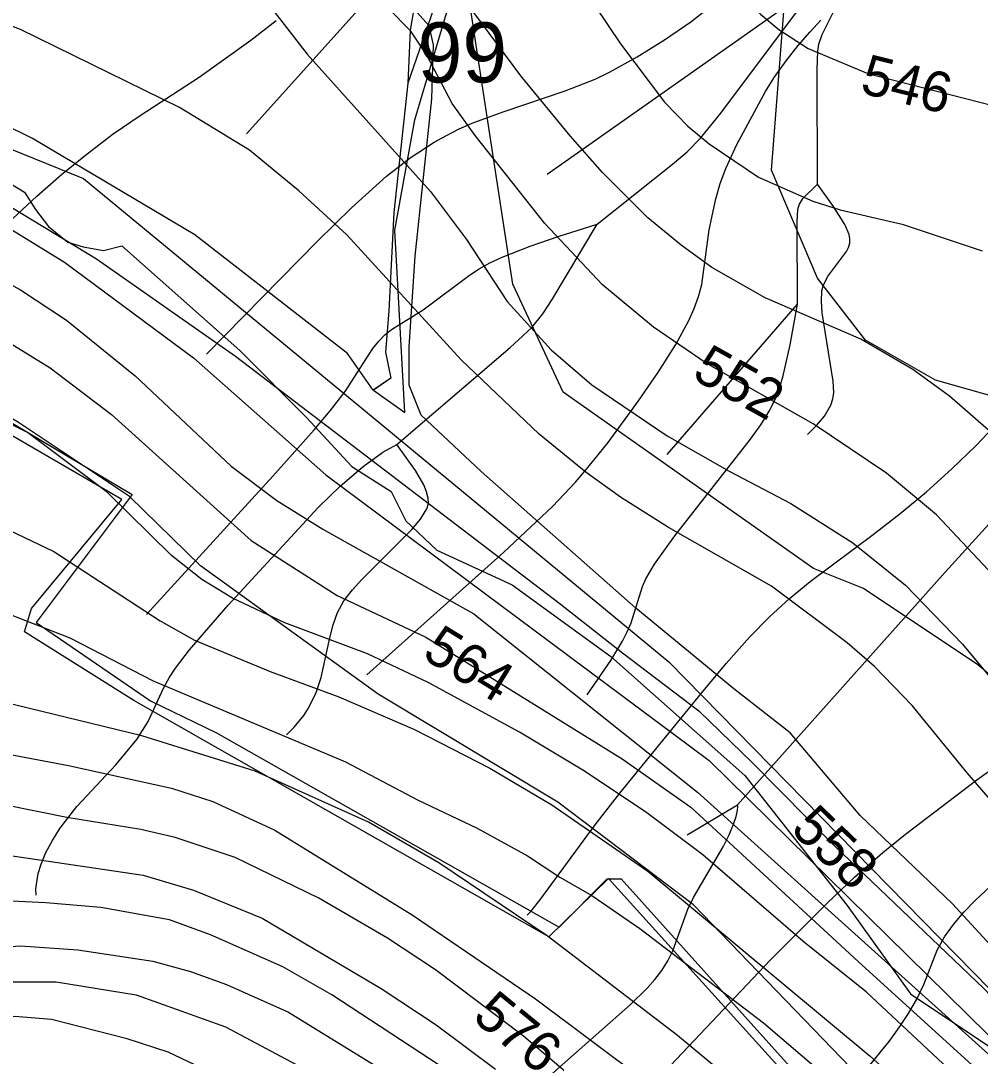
# Model space of a CAD drawing. Extents: x -709584 to -702006, y -1161789 to -1157496.
# Drawn here: x -708145.9 to -707906.4, y -1158929.8 to -1158671.2 of the extents above; entities that cross this region are included whole.
import ezdxf

# ---------------------------------------------------------------- set-up
doc = ezdxf.new("R2010")
doc.units = 0
for name, color, linetype in [('102_obvod PÚ', 7, 'Continuous'), ('110_silnice II. třídy a III. třídy', 7, 'Continuous'), ('120_vrstevnice hlavní', 7, 'Continuous'), ('121_vrstevnice hlavní_popis', 7, 'Continuous'), ('122_vrstevnice základní', 7, 'Continuous'), ('408_BPEJ_linie', 7, 'Continuous'), ('409_BPEJ_popis', 7, 'Continuous'), ('411_akumulovaný odtok', 7, 'Continuous'), ('419_LPIS PB', 7, 'Continuous')]:
    doc.layers.add(name, color=color, linetype=linetype)

msp = doc.modelspace()

# ---------------------------------------------------------------- linework, layer by layer
at = {"layer": '102_obvod PÚ'}
msp.add_lwpolyline([(-707921.75, -1158971.03), (-707999.13, -1158885.41), (-708014.04, -1158899.97), (-708117.65, -1158840.95), (-708144.91, -1158823.83), (-708143.18, -1158817.96), (-708120.65, -1158790.72), (-708182.31, -1158754.97), (-708195.79, -1158778.16), (-708236.74, -1158752.81), (-708244.62, -1158757.84), (-708255.93, -1158750.88), (-708298.89, -1158724.01), (-708301.57, -1158715.74), (-708309.76, -1158710.63), (-708354.66, -1158714.54), (-708370.07, -1158717.61), (-708390.11, -1158717.27), (-708405.56, -1158715.63), (-708506.26, -1158796.6), (-708529.03, -1158816.51), (-708541.87, -1158842.13), (-708566.99, -1158883.81), (-708618.46, -1158935.49)], dxfattribs=at)
at = {"layer": '110_silnice II. třídy a III. třídy'}
msp.add_lwpolyline([(-708704.41, -1159007.15), (-708617.29, -1158919.6), (-708571.81, -1158874.15), (-708546.81, -1158830.34), (-708531.01, -1158804.51), (-708475.96, -1158757.15), (-708390.75, -1158691.13), (-708373.04, -1158681.56), (-708289.6, -1158664.21), (-708263.74, -1158660.86), (-708218.75, -1158674.74), (-708130.19, -1158710.62), (-708061.25, -1158767.55), (-707984.07, -1158831.3), (-707891.2, -1158926.02), (-707845.98, -1158974.16)], dxfattribs=at)
at = {"layer": '120_vrstevnice hlavní'}
for points in [[(-707901.75, -1158775.72), (-707914.04, -1158765), (-707923.18, -1158758.29), (-707936.18, -1158750.72), (-707960.04, -1158740.43), (-707973.32, -1158732.86), (-707981.04, -1158727.29), (-707989.32, -1158720.43), (-708000.61, -1158709.14), (-708008.75, -1158700), (-708021.04, -1158685), (-708040.9, -1158658.14), (-708048.61, -1158645.43), (-708063.19, -1158618.43), (-708065.9, -1158614.14), (-708074.47, -1158597), (-708078.9, -1158584.14), (-708082.76, -1158566.99), (-708085.47, -1158549.85), (-708087.33, -1158532.71)], [(-708207.76, -1158695.57), (-708194.25, -1158699.79), (-708181.24, -1158705.58), (-708162.86, -1158714.36), (-708134.91, -1158731.55), (-708102.73, -1158755.37), (-708069.71, -1158784.62), (-707974, -1158855.91), (-707899.63, -1158929.06)], [(-708287.62, -1158815.15), (-708279.62, -1158813.15), (-708258.2, -1158811.15), (-708216.48, -1158809.43), (-708200.76, -1158809.58), (-708181.91, -1158811.43), (-708163.33, -1158815.15), (-708148.48, -1158819.44), (-708133.62, -1158825.29), (-708112.76, -1158836.01), (-708064.76, -1158856.29), (-708046.68, -1158865.83), (-708031.95, -1158872.77), (-708019.33, -1158879.72), (-708011.33, -1158885.01), (-708003.33, -1158889.58), (-707991.33, -1158897.87), (-707960.47, -1158921.44), (-707929.04, -1158948.3)], [(-708039.04, -1158933.58), (-708068.19, -1158914.44), (-708080.47, -1158907.44), (-708098.47, -1158899.44), (-708108.76, -1158895.72), (-708125.9, -1158892.58), (-708139.62, -1158891.44), (-708163.62, -1158890.29), (-708173.91, -1158889.01), (-708197.91, -1158884.72), (-708208.19, -1158883.87), (-708215.05, -1158883.87), (-708225.34, -1158885.01), (-708232.19, -1158886.72), (-708242.48, -1158891.87), (-708245.77, -1158894.15), (-708248.77, -1158897.29), (-708252.91, -1158907.01), (-708254.48, -1158914.44), (-708255.34, -1158921.44), (-708254.8, -1158934.62)]]:
    msp.add_lwpolyline(points, dxfattribs=at)
at = {"layer": '122_vrstevnice základní'}
for points in [[(-708091.59, -1158475.62), (-708056.97, -1158558.05), (-708054.76, -1158571.28), (-708050.9, -1158584.14), (-708044.18, -1158595.57), (-708028.18, -1158618.43), (-708024.9, -1158624.14), (-708014.9, -1158645.57), (-708005.75, -1158662.71), (-707996.18, -1158677), (-707985.18, -1158691.57), (-707979.32, -1158697.57), (-707974.04, -1158702), (-707961.75, -1158710.29), (-707948.18, -1158716.29), (-707941.32, -1158718.43), (-707925.89, -1158722), (-707905.89, -1158728.72)], [(-707896.75, -1158816.44), (-707917.32, -1158794.58), (-707929.75, -1158784.15), (-707948.04, -1158771.86), (-707974.75, -1158756.72), (-707987.9, -1158747.72), (-708000.61, -1158737.15), (-708015.04, -1158721.86), (-708032.47, -1158699.86), (-708038.18, -1158691.86), (-708044.47, -1158679.86), (-708048.47, -1158673.86), (-708076.33, -1158645.43), (-708084.33, -1158634.71), (-708088.04, -1158628.71), (-708094.62, -1158614.71), (-708098.04, -1158602.71), (-708100.04, -1158584.71), (-708105.19, -1158548.71), (-708106.9, -1158528.71)], [(-708035.04, -1158541.56), (-708029.33, -1158554.99), (-708020.47, -1158582.14), (-708012.75, -1158602.14), (-708005.61, -1158615.28), (-707992.61, -1158634.43), (-707986.04, -1158643.14), (-707976.18, -1158654.71), (-707961.18, -1158669.57), (-707956.61, -1158673.43), (-707949.32, -1158678.14), (-707934.46, -1158684.43), (-707899.61, -1158693.28)], [(-707840.46, -1158941.87), (-707860.6, -1158915.87), (-707909.61, -1158859.01), (-707923.32, -1158842.15), (-707932.75, -1158832.44), (-707939.61, -1158826.58), (-707958.47, -1158812.43), (-707984.18, -1158797.72), (-707996.18, -1158790.15), (-708004.75, -1158784), (-708016.47, -1158774.43), (-708035.9, -1158755.86), (-708064.47, -1158724.72), (-708076.47, -1158713.72), (-708088.76, -1158703.57), (-708106.19, -1158692.86), (-708145.9, -1158673.43), (-708160.19, -1158668), (-708179.91, -1158663.28), (-708217.33, -1158657), (-708274.44, -1158654.16), (-708275, -1158669.48)], [(-708087.61, -1158662.43), (-708074.33, -1158679.57), (-708043.61, -1158713.86), (-708034.61, -1158725.86), (-708024.47, -1158741.29), (-708013.47, -1158753.43), (-708003.33, -1158762.15), (-707984.47, -1158774.86), (-707969.04, -1158783.72), (-707953.61, -1158791.72), (-707938.18, -1158801.58), (-707925.04, -1158812.15), (-707910.75, -1158826.86), (-707894.32, -1158846.72)], [(-708288.77, -1158694.43), (-708282.62, -1158690), (-708270.05, -1158682.43), (-708257.91, -1158677.86), (-708248.48, -1158678), (-708233.94, -1158680.57), (-708213.89, -1158686.42), (-708195.92, -1158693.1), (-708181.71, -1158699.79), (-708158.72, -1158711.49), (-708126.96, -1158730.71), (-708092.28, -1158754.95), (-708011.21, -1158816.8)], [(-708295.48, -1158750.29), (-708275.05, -1158732.86), (-708264.77, -1158725.86), (-708251.05, -1158719.72), (-708241.34, -1158717.29), (-708217.62, -1158717.14), (-708203.05, -1158718.57), (-708181.62, -1158723), (-708163.05, -1158729.86), (-708154.48, -1158733.72), (-708145.9, -1158738.43), (-708134.47, -1158746), (-708117.33, -1158759.86), (-708093.33, -1158782.43), (-708081.9, -1158791), (-708070.47, -1158798.15), (-708032.76, -1158819.29), (-707976.93, -1158863.85), (-707901.72, -1158931.57)], [(-708294.48, -1158772.72), (-708283.05, -1158767), (-708258.77, -1158752), (-708247.34, -1158746.43), (-708236.5, -1158742.54), (-708221.34, -1158738.86), (-708209.33, -1158737.57), (-708200.76, -1158737.86), (-708188.76, -1158739.29), (-708168.19, -1158743.43), (-708161.33, -1158745.72), (-708150.62, -1158750.43), (-708138.47, -1158757.86), (-708123.19, -1158769.57), (-708088.33, -1158801.01), (-708066.91, -1158814.73), (-708044.76, -1158825.15), (-707995.73, -1158855.49), (-707978.6, -1158867.61), (-707936.81, -1158906.07), (-707903.81, -1158936.17)], [(-707911.89, -1158935.16), (-707934.75, -1158913.73), (-707950.61, -1158901.01), (-707975.61, -1158879.44), (-707989.61, -1158869.01), (-708005.18, -1158858.58), (-708021.33, -1158848.86), (-708044.18, -1158836.44), (-708059.33, -1158829.29), (-708079.9, -1158821.58), (-708093.04, -1158815.43), (-708100.62, -1158810.72), (-708108.19, -1158804.72), (-708124.19, -1158789.01), (-708144.19, -1158774), (-708156.19, -1158768), (-708166.19, -1158764.57), (-708176.19, -1158762.86), (-708189.05, -1158763.15), (-708224.62, -1158766.43), (-708238.34, -1158768.86), (-708245.91, -1158770.86), (-708282.48, -1158784.43), (-708285.91, -1158786.15)], [(-708294.48, -1158801.72), (-708267.05, -1158795.29), (-708255.62, -1158793.15), (-708230.77, -1158785.86), (-708219.33, -1158784), (-708207.91, -1158784), (-708191.91, -1158785.72), (-708179.05, -1158788.29), (-708160.48, -1158793.86), (-708150.48, -1158797.58), (-708137.62, -1158803.72), (-708111.05, -1158821.01), (-708102.47, -1158825.86), (-708083.62, -1158833.72), (-708066.47, -1158840.01), (-708047.61, -1158848.15), (-708028.76, -1158857.86), (-708013.33, -1158867.01), (-707989.32, -1158883.58), (-707933.86, -1158929.76), (-707907.61, -1158953.44)], [(-708011.21, -1158816.8), (-707995.64, -1158829.05), (-707976.64, -1158843.5), (-707963.33, -1158856.4), (-707942.59, -1158877.42), (-707905.48, -1158912.87), (-707878.88, -1158940.73), (-707855.53, -1158968.71)], [(-707960.89, -1158942.01), (-707981.9, -1158924.58), (-708014.47, -1158899.72), (-708041.47, -1158881.44), (-708059.04, -1158871.29), (-708087.33, -1158858.58), (-708115.62, -1158849.72), (-708153.33, -1158840.58), (-708192.76, -1158829.15), (-708215.05, -1158825.72), (-708224.19, -1158825.01), (-708255.05, -1158825.58), (-708276.77, -1158829.58), (-708284.2, -1158832.58), (-708295.05, -1158840.29), (-708304.48, -1158850.15), (-708318.2, -1158866.29), (-708323.91, -1158875.29), (-708328.2, -1158887.29), (-708335.91, -1158914.73), (-708344.48, -1158941.87)], [(-708319.63, -1158931.3), (-708315.91, -1158917.3), (-708307.77, -1158891.29), (-708302.62, -1158879.29), (-708294.48, -1158865.29), (-708286.05, -1158855.58), (-708275.48, -1158847.01), (-708271.34, -1158844.29), (-708263.05, -1158841.01), (-708244.77, -1158836.72), (-708229.91, -1158836.29), (-708218.19, -1158837.44), (-708199.62, -1158841.44), (-708181.05, -1158846.86), (-708158.19, -1158852.58), (-708133.9, -1158857.15), (-708108.19, -1158862.86), (-708097.9, -1158866.15), (-708082.47, -1158873.29), (-708048.18, -1158894.44), (-708017.33, -1158915.44), (-707989.9, -1158936.01)], [(-707999.9, -1158942.16), (-708020.33, -1158924.73), (-708042.33, -1158908.15), (-708054.33, -1158900.29), (-708071.47, -1158890.29), (-708092.33, -1158880.15), (-708107.33, -1158875.15), (-708115.9, -1158873.15), (-708134.33, -1158870.15), (-708157.9, -1158865.44), (-708184.48, -1158857.01), (-708203.33, -1158852.58), (-708211.05, -1158851.44), (-708223.91, -1158851.15), (-708235.91, -1158851.86), (-708252.19, -1158855.01), (-708261.05, -1158859.44), (-708268.05, -1158866.15), (-708276.2, -1158876.01), (-708283.48, -1158887.87), (-708289.62, -1158900.72), (-708294.91, -1158916.73), (-708298.2, -1158930.44)], [(-708279.05, -1158937.58), (-708277.91, -1158925.58), (-708275.48, -1158913.58), (-708272.48, -1158905.58), (-708266.05, -1158893.58), (-708261.62, -1158887.72), (-708251.62, -1158878.44), (-708244.19, -1158873.29), (-708228.11, -1158869.6), (-708215.05, -1158868.86), (-708200.19, -1158869.29), (-708180.19, -1158873.15), (-708174.48, -1158874.87), (-708158.76, -1158878.15), (-708115.33, -1158884.58), (-708102.76, -1158888.29), (-708085.62, -1158895.29), (-708055.9, -1158912.87), (-708042.18, -1158921.87), (-708027.33, -1158933.01)], [(-708222.33, -1158932.87), (-708215.76, -1158925.15), (-708209.62, -1158920.3), (-708203.19, -1158916.3), (-708191.62, -1158910.58), (-708177.91, -1158905.87), (-708167.62, -1158903.58), (-708145.9, -1158902.15), (-708131.62, -1158903.15), (-708112.89, -1158906.04), (-708103.47, -1158908.58), (-708094.47, -1158911.87), (-708079.04, -1158918.73), (-708055.61, -1158933.15)], [(-708204.76, -1158934.15), (-708193.76, -1158925.87), (-708177.33, -1158917.58), (-708163.62, -1158912.87), (-708152.19, -1158911.15), (-708137.05, -1158911.15), (-708117.05, -1158914.44), (-708094.76, -1158922.44), (-708075.9, -1158932.44)], [(-708089.62, -1158938.01), (-708109.04, -1158928.73), (-708119.33, -1158925.44), (-708138.19, -1158920.58), (-708147.33, -1158919.87), (-708153.05, -1158920.01), (-708162.19, -1158921.44), (-708174.76, -1158925.87), (-708187.62, -1158933.01)]]:
    msp.add_lwpolyline(points, dxfattribs=at)
at = {"layer": '408_BPEJ_linie'}
for points in [[(-707889, -1158769), (-707917.5, -1158761), (-707935, -1158751), (-707947, -1158735.5), (-707958.5, -1158708.5), (-707955, -1158663.5), (-707931, -1158595.5), (-707927.5, -1158564.5), (-707932, -1158537.5), (-707962, -1158486), (-707983, -1158465.5), (-708003, -1158429.5), (-708034.5, -1158369.5)], [(-707645, -1159171.5), (-707693.5, -1159118.5), (-707764.5, -1159025), (-707785.5, -1158993.5), (-707795, -1158975), (-707827, -1158935), (-707854, -1158890), (-707891.5, -1158845), (-707907, -1158832), (-707935.5, -1158813), (-707948, -1158808), (-708010.5, -1158764), (-708023, -1158737), (-708035.5, -1158655.5), (-708032.5, -1158645.5), (-708035, -1158620.5), (-708037.78, -1158605.97)], [(-708047.5, -1158696), (-708036.41, -1158658.57), (-708035.75, -1158655.6), (-708035.99, -1158655.99), (-708042.1, -1158666.2), (-708049.2, -1158686.8), (-708052.7, -1158719.1), (-708054, -1158743.7), (-708054.8, -1158754), (-708053.5, -1158760.5), (-708057.79, -1158763.43), (-708050, -1158769), (-708052.5, -1158723.5), (-708047.5, -1158696)], [(-708561, -1158876.5), (-708526, -1158813.5), (-708403.5, -1158714), (-708385.5, -1158716), (-708373.5, -1158726), (-708364, -1158719.5), (-708356.5, -1158717.5), (-708333, -1158718), (-708300, -1158722), (-708242, -1158754.5), (-708234.5, -1158752.5), (-708224, -1158757), (-708218, -1158760), (-708196.5, -1158772.5), (-708192.5, -1158772.5), (-708179.5, -1158753), (-708118, -1158789.5), (-708142, -1158821.5), (-708113.5, -1158841), (-708097, -1158849), (-708011.5, -1158897.5), (-707999.5, -1158885.5), (-707996, -1158885.5), (-707920, -1158970)]]:
    msp.add_lwpolyline(points, dxfattribs=at)
at = {"layer": '411_akumulovaný odtok'}
for p, q in [((-708014.49, -1158709.5), (-707946.99, -1158662)), ((-707984.49, -1158779.5), (-707951.99, -1158742)), ((-707979.49, -1158874.5), (-707966.99, -1158867))]:
    msp.add_line(p, q, dxfattribs=at)
for points in [[(-708089.49, -1158699.5), (-708059.38, -1158665.9), (-708052.8, -1158658.96), (-708048.28, -1158654.64), (-708043.51, -1158650.83), (-708040.97, -1158649.24), (-708029.85, -1158644), (-708024.67, -1158640.9), (-708017.14, -1158635.58), (-708012.3, -1158631.71), (-708007.62, -1158627.55), (-708000.82, -1158621.03), (-707971.99, -1158592)], [(-707966.99, -1158867), (-707915.12, -1158808.86), (-707900.8, -1158793.19), (-707891.08, -1158782.94), (-707881.07, -1158772.99), (-707862.77, -1158756.1), (-707852.95, -1158746.56), (-707838.55, -1158731.85), (-707810.1, -1158702.11), (-707795.66, -1158687.61), (-707785.77, -1158678.41), (-707780.67, -1158674.07), (-707768.74, -1158664.56), (-707763.63, -1158660.05), (-707758.33, -1158654.76), (-707752.73, -1158648.5), (-707734.33, -1158626.01), (-707724.28, -1158614.6), (-707720.51, -1158610.52), (-707716.99, -1158607)], [(-708001.99, -1158722), (-707983.19, -1158707.05), (-707979.55, -1158703.94), (-707976.18, -1158700.56), (-707971.14, -1158694.3), (-707946.99, -1158662)], [(-708099.49, -1158754.5), (-708071.77, -1158726.28), (-708063.3, -1158717.93), (-708054.56, -1158710.01), (-708048.64, -1158705.45), (-708042.67, -1158701.59), (-708039.58, -1158699.85), (-708036.41, -1158698.25), (-708032.75, -1158696.66), (-708025.23, -1158693.88), (-708009.95, -1158688.75), (-708002.5, -1158685.79), (-707998.92, -1158684.08), (-707991.96, -1158680.23), (-707985.2, -1158676), (-707978.63, -1158671.48), (-707972.37, -1158666.61)], [(-707946.99, -1158712), (-707947.03, -1158683.44), (-707946.87, -1158678.87), (-707946.61, -1158677.09), (-707945.81, -1158674.66), (-707941.99, -1158667)], [(-708147.81, -1158720.59), (-708141.84, -1158715.01), (-708135.66, -1158709.62), (-708129.3, -1158704.44), (-708122.77, -1158699.51), (-708116.08, -1158694.87), (-708101.36, -1158685.32), (-708088.41, -1158676.05), (-708082.08, -1158671.17)], [(-708059.49, -1158834.5), (-708025.26, -1158803.92), (-708013.14, -1158792.48), (-708007.42, -1158786.45), (-708004.61, -1158783.2), (-707999.26, -1158776.49), (-707991.63, -1158766.12), (-707986.81, -1158759.12), (-707982.35, -1158752.06), (-707979.12, -1158746.09), (-707977.77, -1158743.09), (-707976.66, -1158740.08), (-707975.86, -1158737.06), (-707974.02, -1158723.46), (-707972.36, -1158715.7), (-707971.25, -1158711.86), (-707969.9, -1158708.11), (-707967.08, -1158702.12), (-707959.94, -1158688.92), (-707957.76, -1158685.37), (-707954.84, -1158681.23), (-707951.79, -1158677.4), (-707948.83, -1158673.98), (-707946.16, -1158671.11)], [(-707951.99, -1158742), (-707952.03, -1158721.47), (-707951.86, -1158718.34), (-707951.57, -1158717.18), (-707950.62, -1158715.64), (-707946.99, -1158712)], [(-707949.49, -1158774.5), (-707947.2, -1158772.3), (-707945.27, -1158769.98), (-707943.67, -1158767.21), (-707943.17, -1158765.62), (-707942.94, -1158764.07), (-707943.07, -1158761.25), (-707945.8, -1158744.12), (-707946.02, -1158741.34), (-707945.87, -1158738.68), (-707945.57, -1158737.42), (-707944.45, -1158735.13), (-707939.78, -1158728.87), (-707939.24, -1158727.82), (-707938.93, -1158726.76), (-707938.9, -1158725.69), (-707939.1, -1158724.6), (-707940.13, -1158722.14), (-707942.95, -1158717.65), (-707946.99, -1158712)], [(-708114.49, -1158819.5), (-708082.93, -1158784.97), (-708072.58, -1158773.34), (-708068.61, -1158768.61), (-708064.9, -1158763.78), (-708057.93, -1158753.09), (-708056.51, -1158751.27), (-708054.94, -1158749.66), (-708053.28, -1158748.35), (-708045.4, -1158743.43), (-708033.85, -1158734.76), (-708031.39, -1158733.15), (-708028.77, -1158731.71), (-708025.69, -1158730.28), (-708018.74, -1158727.53), (-708011.75, -1158725.11), (-708001.99, -1158722)], [(-708051.99, -1158777), (-708023.71, -1158752.85), (-708018.31, -1158747.81), (-708015.57, -1158744.43), (-708013.18, -1158740.81), (-708001.99, -1158722)], [(-708004.49, -1158839.5), (-707998.53, -1158830.94), (-707995.66, -1158826.16), (-707994.45, -1158823.8), (-707993.49, -1158821.59), (-707990.68, -1158812.45), (-707989.81, -1158810.56), (-707987.67, -1158806.91), (-707982.61, -1158799.87), (-707963.7, -1158775.67), (-707961.16, -1158772.14), (-707958.86, -1158768.49), (-707957.06, -1158764.7), (-707955.65, -1158760.26), (-707953.83, -1158752.15), (-707951.99, -1158742)], [(-708019.49, -1158894.5), (-708018.54, -1158893.59), (-708016.3, -1158890.79), (-708002.45, -1158871.95), (-707996.32, -1158864.06), (-707975.93, -1158839.07), (-707969.8, -1158831.74), (-707963.94, -1158825.11), (-707958.98, -1158820.05), (-707954.01, -1158815.5), (-707948.84, -1158811.2), (-707933.05, -1158799.51), (-707926.34, -1158794.29), (-707919.81, -1158788.82), (-707913.46, -1158783.14), (-707907.35, -1158777.25), (-707901.53, -1158771.15)], [(-708141.99, -1158889.5), (-708142.09, -1158887.94), (-708141.48, -1158884.17), (-708140.77, -1158881.78), (-708139.56, -1158878.87), (-708137.95, -1158875.88), (-708136.06, -1158872.9), (-708131.86, -1158867.41), (-708122.12, -1158856.96), (-708116.88, -1158850.64), (-708114.03, -1158846.16), (-708110.17, -1158837.7), (-708108.8, -1158835.27), (-708107.24, -1158832.9), (-708103.76, -1158828.3), (-708094.1, -1158817.16), (-708071.64, -1158792.73), (-708066.16, -1158787.44), (-708060.4, -1158782.48), (-708055.49, -1158778.93), (-708051.99, -1158777)], [(-708079.49, -1158849.5), (-708077.58, -1158847.62), (-708075.2, -1158844.66), (-708074, -1158842.84), (-708072.11, -1158838.97), (-708070.9, -1158835.22), (-708068.73, -1158825.29), (-708067.88, -1158822.05), (-708066.77, -1158818.95), (-708065.17, -1158816.03), (-708063.08, -1158813.31), (-708060.72, -1158810.72), (-708048.21, -1158798.23), (-708046.06, -1158795.7), (-708044.49, -1158793.11), (-708044.1, -1158791.78), (-708044.12, -1158790.42), (-708044.55, -1158788.84), (-708045.28, -1158787.12), (-708047.33, -1158783.55), (-708051.99, -1158777)], [(-708005.67, -1158955.24), (-707958.72, -1158905.7), (-707944.6, -1158891.53), (-707937.71, -1158885.06), (-707930.64, -1158878.88), (-707925.01, -1158874.32), (-707907.21, -1158860.76), (-707900.77, -1158856.13)], [(-707934.71, -1158932.88), (-707929.09, -1158926.08), (-707926.56, -1158922.58), (-707924.23, -1158919.04), (-707922.18, -1158915.47), (-707920.47, -1158911.88), (-707917.12, -1158903.23), (-707915.28, -1158899.98), (-707913.02, -1158896.85), (-707910.44, -1158893.81), (-707907.61, -1158890.84), (-707901.32, -1158884.95), (-707893.14, -1158878), (-707866.99, -1158857)], [(-708064.49, -1158989.5), (-708032.12, -1158953.66), (-708021.15, -1158941.89), (-708016.6, -1158937.34), (-708012.09, -1158933.16), (-707993.72, -1158916.95), (-707989.5, -1158912.76), (-707987.56, -1158910.58), (-707985.81, -1158908.31), (-707984.31, -1158905.92), (-707983.13, -1158903.46), (-707979.37, -1158893.04), (-707977.94, -1158890.15), (-707970.57, -1158877.46), (-707969.04, -1158874.49), (-707967.91, -1158871.82), (-707967.3, -1158869.93), (-707966.97, -1158868.42), (-707966.87, -1158867.42), (-707966.99, -1158867)]]:
    msp.add_lwpolyline(points, dxfattribs=at)
at = {"layer": '419_LPIS PB'}
for points in [[(-708249.15, -1158669.85), (-708230.4, -1158674.88), (-708195.64, -1158689.06), (-708169.9, -1158701.1), (-708152.9, -1158709.2), (-708144.9, -1158714), (-708142.2, -1158718.4), (-708138.9, -1158722.6), (-708134.1, -1158726.5), (-708130.3, -1158727.7), (-708125.2, -1158728.6), (-708120.64, -1158727.47), (-708091.2, -1158753.6), (-708074.5, -1158770.3), (-708063.2, -1158782.5), (-708053.41, -1158788.76), (-708049.75, -1158796.07), (-708041.98, -1158803.39), (-708023.23, -1158812.08), (-707998.53, -1158829.92), (-707965.15, -1158859.64), (-707939.54, -1158892.11), (-707923.8, -1158914.2), (-707900.21, -1158929.93)], [(-707895.26, -1158911.32), (-707913.28, -1158891.73), (-707936.3, -1158869.64), (-707953.82, -1158849.05), (-707967.84, -1158838.01), (-707992.36, -1158817.92), (-708030.9, -1158783.78), (-708045.92, -1158769.72), (-708048.92, -1158762.19), (-708048.92, -1158752.65), (-708047.42, -1158730.05), (-708043.26, -1158690.75), (-708042.81, -1158677.27), (-708043.89, -1158672.53), (-708047.75, -1158668.3), (-708048.63, -1158673.61), (-708049.2, -1158686.8), (-708052.7, -1158719.1), (-708054, -1158743.7), (-708054.8, -1158754), (-708053.5, -1158760.5), (-708057.87, -1158763.49), (-708064.33, -1158754.34), (-708102.37, -1158724.72), (-708142.91, -1158700.62), (-708171.45, -1158686.56)], [(-707924.9, -1158946.86), (-707977.95, -1158891.95), (-708011.8, -1158866.33), (-708056.61, -1158839.33), (-708100.98, -1158807.3), (-708118.68, -1158790.05), (-708146.4, -1158771.5), (-708184.5, -1158749.1), (-708227.98, -1158728.73), (-708272.8, -1158714.09), (-708344.5, -1158704.1)]]:
    msp.add_lwpolyline(points, dxfattribs=at)

# ---------------------------------------------------------------- texts
at = {"layer": '121_vrstevnice hlavní_popis'}
for s, rotation, p in [('546', 346.0328, (-707936.65, -1158689.18)), ('552', 330.775, (-707978.65, -1158760.36)), ('564', 328.3882, (-708046, -1158830.13)), ('558', 316.1053, (-707954, -1158873.39)), ('576', 320.73, (-708033.44, -1158920.46))]:
    msp.add_text(s, height=10, rotation=rotation, dxfattribs=at).set_placement(p)
at = {"layer": '409_BPEJ_popis'}
msp.add_text('99', height=15, dxfattribs=at).set_placement((-708046.77, -1158686.65))

doc.saveas('drawing.dxf')
